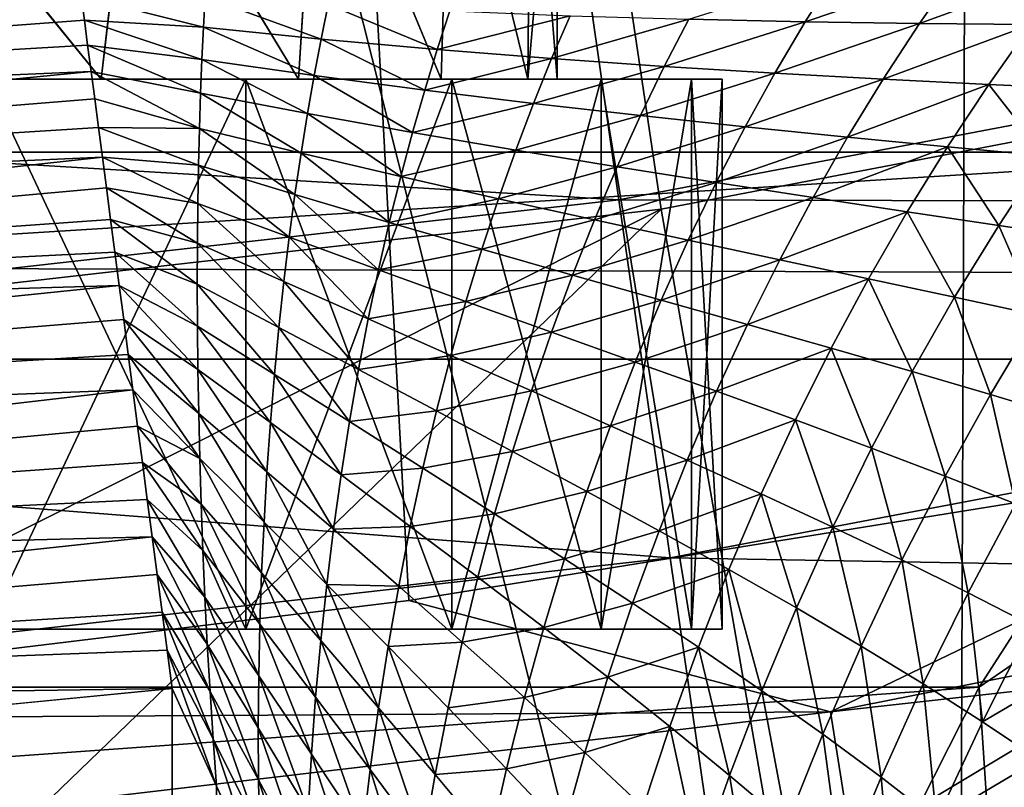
# Model space of a CAD drawing. Header units: metres. Extents: x -104 to 104, y -68 to 90.
# Tile 414 of 656: x 2.861 to 3.757, y 21.342 to 22.04. Entities that reach past the tile are written whole.
import ezdxf

# ---------------------------------------------------------------- set-up
doc = ezdxf.new("R2010")
doc.units = ezdxf.units.M
doc.layers.add('solid_FIT-BATH-153_SW0002', color=7, linetype='CONTINUOUS')

msp = doc.modelspace()

# ---------------------------------------------------------------- linework, layer by layer
at = {"layer": 'solid_FIT-BATH-153_SW0002'}
for points in [[(4.381778, 26.982061, 8.296501), (2.937748, 26.679373, 8.296501), (4.10775, 21.655659, 8.296501)], [(2.937748, 26.679373, 8.296501), (1.475558, 26.497023, 8.296501), (2.319106, 21.403017, 8.296501)], [(2.937748, 26.679373, 8.296501), (2.319106, 21.403017, 8.296501), (3.215153, 21.511688, 8.296501)], [(2.937748, 26.679373, 8.296501), (3.215153, 21.511688, 8.296501), (4.10775, 21.655659, 8.296501)], [(2.624451, 21.814255, -13.793118), (3.896466, 21.809881, -13.757387), (2.641972, 26.211977, -14.706618)], [(3.896466, 21.809881, -13.757387), (3.922343, 26.207184, -14.669024), (2.641972, 26.211977, -14.706618)], [(2.796097, 23.532537, -17.206053), (3.712, 19.90449, -16.449842), (2.785445, 19.906631, -16.474197)], [(2.796097, 23.532537, -17.206053), (3.726197, 23.530222, -17.18084), (3.712, 19.90449, -16.449842)], [(3.726197, 23.530222, -17.18084), (4.632617, 19.901163, -16.411495), (3.712, 19.90449, -16.449842)], [(3.726197, 23.530222, -17.18084), (4.650376, 23.526623, -17.141144), (4.632617, 19.901163, -16.411495)], [(17.348299, 21.731127, 1.296502), (-17.348299, 21.731127, 1.296502), (-18.94183, 23.051853, 1.296502)], [(17.348299, 21.731127, 1.296502), (-18.94183, 23.051853, 1.296502), (18.94183, 23.051853, 1.296502)], [(3.354837, 22.470352, 13.965743), (1.755866, 21.675268, 13.660119), (1.710011, 22.282709, 13.964228)], [(3.354837, 22.470352, 13.965743), (3.444474, 21.867687, 13.661698), (1.755866, 21.675268, 13.660119)], [(3.354837, 22.470352, 13.965743), (5.112421, 22.186945, 13.664476), (3.444474, 21.867687, 13.661698)], [(-4.409084, 22.370642, 72.796501), (-4.046856, 21.919493, 72.796501), (4.409082, 22.37064, 72.796501)], [(-4.046856, 21.919493, 72.796501), (4.046855, 21.919493, 72.796501), (4.409082, 22.37064, 72.796501)], [(3.32345, 21.985888, 53.375809), (3.326168, 22.285908, 53.3965), (3.35, 22.289524, 53.796501)], [(3.32345, 21.985888, 53.375809), (3.35, 22.289524, 53.796501), (3.35, 21.985888, 53.796501)], [(3.35, 21.985888, 53.796501), (3.35, 22.289524, 53.796501), (3.326137, 22.285904, 54.196663)], [(3.32345, 21.985888, 53.375809), (3.253156, 22.274994, 52.997528), (3.326168, 22.285908, 53.3965)], [(3.323449, 21.985888, 54.217205), (3.326137, 22.285904, 54.196663), (3.253177, 22.274996, 54.595394)], [(3.323449, 21.985888, 54.217205), (3.35, 21.985888, 53.796501), (3.326137, 22.285904, 54.196663)], [(3.24468, 21.985888, 52.963387), (3.131834, 22.257404, 52.607601), (3.253156, 22.274994, 52.997528)], [(3.244676, 21.985888, 54.629631), (3.253177, 22.274996, 54.595394), (3.132096, 22.257441, 54.984753)], [(3.323449, 21.985888, 54.217205), (3.253177, 22.274996, 54.595394), (3.244676, 21.985888, 54.629631)], [(3.24468, 21.985888, 52.963387), (3.253156, 22.274994, 52.997528), (3.32345, 21.985888, 53.375809)], [(3.11479, 21.985888, 52.563438), (2.964334, 22.23424, 52.235905), (3.131834, 22.257404, 52.607601)], [(3.114782, 21.985888, 55.029587), (3.132096, 22.257441, 54.984753), (2.965021, 22.234331, 55.355785)], [(3.244676, 21.985888, 54.629631), (3.132096, 22.257441, 54.984753), (3.114782, 21.985888, 55.029587)], [(3.11479, 21.985888, 52.563438), (3.131834, 22.257404, 52.607601), (3.24468, 21.985888, 52.963387)], [(2.935459, 21.985888, 52.182346), (2.755306, 22.207148, 51.890995), (2.964334, 22.23424, 52.235905)], [(2.935444, 21.985888, 55.410683), (2.965021, 22.234331, 55.355785), (2.756315, 22.207273, 55.700565)], [(3.114782, 21.985888, 55.029587), (2.965021, 22.234331, 55.355785), (2.935444, 21.985888, 55.410683)], [(2.935459, 21.985888, 52.182346), (2.964334, 22.23424, 52.235905), (3.11479, 21.985888, 52.563438)], [(1.694497, 21.978254, 17.573212), (3.36451, 22.166742, 17.574951), (1.676339, 22.233, 17.934647)], [(2.935444, 21.985888, 55.410683), (2.756315, 22.207273, 55.700565), (2.710018, 21.985888, 55.765728)], [(2.710041, 21.985888, 51.827305), (2.755306, 22.207148, 51.890995), (2.935459, 21.985888, 52.182346)], [(3.405996, 21.876099, 17.244682), (5.073275, 22.193012, 17.247559), (3.36451, 22.166742, 17.574951)], [(5.143921, 21.87174, 16.952353), (5.073275, 22.193012, 17.247559), (3.405996, 21.876099, 17.244682)], [(3.444474, 21.867687, 13.661698), (5.112421, 22.186945, 13.664476), (3.552675, 21.248615, 13.409826)], [(5.112421, 22.186945, 13.664476), (5.262476, 21.575739, 13.418687), (3.552675, 21.248615, 13.409826)], [(3.405996, 21.876099, 17.244682), (3.36451, 22.166742, 17.574951), (1.694497, 21.978254, 17.573212)], [(1.459624, 21.996433, 59.359695), (1.456485, 22.044371, 59.243713), (2.905633, 22.150833, 59.334587)], [(1.459624, 21.996433, 59.359695), (2.905633, 22.150833, 59.334587), (2.907642, 22.135527, 59.365891)], [(1.459624, 21.996433, 59.359695), (2.907642, 22.135527, 59.365891), (2.909827, 22.118881, 59.396492)], [(1.459624, 21.996433, 59.359695), (2.909827, 22.118881, 59.396492), (2.912184, 22.100929, 59.426334)], [(1.459624, 21.996433, 59.359695), (2.912184, 22.100929, 59.426334), (2.914708, 22.081701, 59.455357)], [(3.603575, 22.082441, 59.60041), (3.575545, 22.037878, 59.634228), (3.469627, 22.040241, 59.607689)], [(3.71297, 22.084623, 59.628002), (3.575545, 22.037878, 59.634228), (3.603575, 22.082441, 59.60041)], [(3.71297, 22.084623, 59.628002), (3.679354, 22.036308, 59.661758), (3.575545, 22.037878, 59.634228)], [(3.820079, 22.087523, 59.656769), (3.679354, 22.036308, 59.661758), (3.71297, 22.084623, 59.628002)], [(3.820079, 22.087523, 59.656769), (3.780818, 22.035433, 59.690426), (3.679354, 22.036308, 59.661758)], [(1.46391, 21.930983, 59.466728), (1.459624, 21.996433, 59.359695), (2.914708, 22.081701, 59.455357)], [(1.46391, 21.930983, 59.466728), (2.914708, 22.081701, 59.455357), (2.917394, 22.061239, 59.483505)], [(1.46391, 21.930983, 59.466728), (2.917394, 22.061239, 59.483505), (2.920238, 22.039577, 59.510727)], [(3.028448, 22.032969, 59.534245), (2.920238, 22.039577, 59.510727), (2.917394, 22.061239, 59.483505)], [(3.030031, 22.060633, 59.502705), (3.028448, 22.032969, 59.534245), (2.917394, 22.061239, 59.483505)], [(3.135497, 22.022205, 59.561913), (3.028448, 22.032969, 59.534245), (3.030031, 22.060633, 59.502705)], [(3.14202, 22.053612, 59.530079), (3.135497, 22.022205, 59.561913), (3.030031, 22.060633, 59.502705)], [(3.241009, 22.012789, 59.588093), (3.135497, 22.022205, 59.561913), (3.14202, 22.053612, 59.530079)], [(3.252634, 22.047966, 59.556168), (3.241009, 22.012789, 59.588093), (3.14202, 22.053612, 59.530079)], [(3.361894, 22.043547, 59.581833), (3.241009, 22.012789, 59.588093), (3.252634, 22.047966, 59.556168)], [(1.46391, 21.930983, 59.466728), (2.920238, 22.039577, 59.510727), (2.923233, 22.01676, 59.536968)], [(3.027034, 22.003769, 59.564373), (2.923233, 22.01676, 59.536968), (2.920238, 22.039577, 59.510727)], [(3.028448, 22.032969, 59.534245), (3.027034, 22.003769, 59.564373), (2.920238, 22.039577, 59.510727)], [(3.361894, 22.043547, 59.581833), (3.345043, 22.004566, 59.613708), (3.241009, 22.012789, 59.588093)], [(3.469627, 22.040241, 59.607689), (3.345043, 22.004566, 59.613708), (3.361894, 22.043547, 59.581833)], [(3.469627, 22.040241, 59.607689), (3.447456, 21.997431, 59.639427), (3.345043, 22.004566, 59.613708)], [(3.575545, 22.037878, 59.634228), (3.447456, 21.997431, 59.639427), (3.469627, 22.040241, 59.607689)], [(3.575545, 22.037878, 59.634228), (3.547987, 21.991209, 59.66576), (3.447456, 21.997431, 59.639427)], [(3.679354, 22.036308, 59.661758), (3.547987, 21.991209, 59.66576), (3.575545, 22.037878, 59.634228)], [(3.129162, 21.989191, 59.592163), (3.027034, 22.003769, 59.564373), (3.028448, 22.032969, 59.534245)], [(3.135497, 22.022205, 59.561913), (3.129162, 21.989191, 59.592163), (3.028448, 22.032969, 59.534245)], [(3.679354, 22.036308, 59.661758), (3.646359, 21.985754, 59.693047), (3.547987, 21.991209, 59.66576)], [(3.780818, 22.035433, 59.690426), (3.646359, 21.985754, 59.693047), (3.679354, 22.036308, 59.661758)], [(3.780818, 22.035433, 59.690426), (3.742351, 21.980968, 59.721439), (3.646359, 21.985754, 59.693047)], [(3.835817, 21.976809, 59.750954), (3.742351, 21.980968, 59.721439), (3.780818, 22.035433, 59.690426)], [(3.229625, 21.975918, 59.618267), (3.129162, 21.989191, 59.592163), (3.135497, 22.022205, 59.561913)], [(3.241009, 22.012789, 59.588093), (3.229625, 21.975918, 59.618267), (3.135497, 22.022205, 59.561913)], [(1.46391, 21.930983, 59.466728), (2.923233, 22.01676, 59.536968), (2.926374, 21.992828, 59.562183)], [(3.025802, 21.973091, 59.593025), (2.926374, 21.992828, 59.562183), (2.923233, 22.01676, 59.536968)], [(3.027034, 22.003769, 59.564373), (3.025802, 21.973091, 59.593025), (2.923233, 22.01676, 59.536968)], [(3.345043, 22.004566, 59.613708), (3.229625, 21.975918, 59.618267), (3.241009, 22.012789, 59.588093)], [(3.123049, 21.954624, 59.62077), (3.025802, 21.973091, 59.593025), (3.027034, 22.003769, 59.564373)], [(3.129162, 21.989191, 59.592163), (3.123049, 21.954624, 59.62077), (3.027034, 22.003769, 59.564373)], [(3.345043, 22.004566, 59.613708), (3.328518, 21.963797, 59.643669), (3.229625, 21.975918, 59.618267)], [(3.447456, 21.997431, 59.639427), (3.328518, 21.963797, 59.643669), (3.345043, 22.004566, 59.613708)], [(1.469237, 21.849628, 59.562187), (1.46391, 21.930983, 59.466728), (2.926374, 21.992828, 59.562183)], [(1.469237, 21.849628, 59.562187), (2.926374, 21.992828, 59.562183), (2.929656, 21.967829, 59.586319)], [(3.024769, 21.940987, 59.620125), (2.929656, 21.967829, 59.586319), (2.926374, 21.992828, 59.562183)], [(3.025802, 21.973091, 59.593025), (3.024769, 21.940987, 59.620125), (2.926374, 21.992828, 59.562183)], [(3.447456, 21.997431, 59.639427), (3.425725, 21.952721, 59.669083), (3.328518, 21.963797, 59.643669)], [(3.547987, 21.991209, 59.66576), (3.425725, 21.952721, 59.669083), (3.447456, 21.997431, 59.639427)], [(2.935444, 21.985888, 55.410683), (2.710018, 21.985888, 55.765728), (2.831387, 21.985888, 55.85387)], [(2.710041, 21.985888, 51.827305), (2.935459, 21.985888, 52.182346), (2.831362, 21.985888, 51.739101)], [(2.831387, 21.985888, 55.85387), (2.831362, 21.485888, 55.853905), (3.066882, 21.485888, 55.48296)], [(2.831362, 21.985888, 51.739101), (3.066882, 21.985888, 52.110043), (2.831387, 21.485888, 51.739132)], [(2.935459, 21.985888, 52.182346), (3.066882, 21.985888, 52.110043), (2.831362, 21.985888, 51.739101)], [(3.066898, 21.985888, 55.482929), (2.831387, 21.985888, 55.85387), (3.066882, 21.485888, 55.48296)], [(3.066882, 21.985888, 52.110043), (3.066898, 21.485888, 52.110073), (2.831387, 21.485888, 51.739132)], [(2.935444, 21.985888, 55.410683), (2.831387, 21.985888, 55.85387), (3.066898, 21.985888, 55.482929)], [(3.114782, 21.985888, 55.029587), (2.935444, 21.985888, 55.410683), (3.066898, 21.985888, 55.482929)], [(2.935459, 21.985888, 52.182346), (3.11479, 21.985888, 52.563438), (3.066882, 21.985888, 52.110043)], [(3.066898, 21.985888, 55.482929), (3.066882, 21.485888, 55.48296), (3.25425, 21.485888, 55.084801)], [(3.066882, 21.985888, 52.110043), (3.25425, 21.985888, 52.508205), (3.066898, 21.485888, 52.110073)], [(3.24468, 21.985888, 52.963387), (3.25425, 21.985888, 52.508205), (3.066882, 21.985888, 52.110043)], [(3.11479, 21.985888, 52.563438), (3.24468, 21.985888, 52.963387), (3.066882, 21.985888, 52.110043)], [(3.254258, 21.985888, 55.084778), (3.066898, 21.985888, 55.482929), (3.25425, 21.485888, 55.084801)], [(3.25425, 21.985888, 52.508205), (3.254258, 21.485888, 52.508224), (3.066898, 21.485888, 52.110073)], [(3.114782, 21.985888, 55.029587), (3.066898, 21.985888, 55.482929), (3.254258, 21.985888, 55.084778)], [(3.244676, 21.985888, 54.629631), (3.114782, 21.985888, 55.029587), (3.254258, 21.985888, 55.084778)], [(3.218539, 21.937407, 59.646641), (3.123049, 21.954624, 59.62077), (3.129162, 21.989191, 59.592163)], [(3.229625, 21.975918, 59.618267), (3.218539, 21.937407, 59.646641), (3.129162, 21.989191, 59.592163)], [(3.323449, 21.985888, 54.217205), (3.244676, 21.985888, 54.629631), (3.254258, 21.985888, 55.084778)], [(3.24468, 21.985888, 52.963387), (3.32345, 21.985888, 53.375809), (3.25425, 21.985888, 52.508205)], [(3.254258, 21.985888, 55.084778), (3.25425, 21.485888, 55.084801), (3.38996, 21.485888, 54.666935)], [(3.25425, 21.985888, 52.508205), (3.38996, 21.985888, 52.926067), (3.254258, 21.485888, 52.508224)], [(3.32345, 21.985888, 53.375809), (3.38996, 21.985888, 52.926067), (3.25425, 21.985888, 52.508205)], [(3.389964, 21.985888, 54.66692), (3.254258, 21.985888, 55.084778), (3.38996, 21.485888, 54.666935)], [(3.38996, 21.985888, 52.926067), (3.389964, 21.485888, 52.926083), (3.254258, 21.485888, 52.508224)], [(3.323449, 21.985888, 54.217205), (3.254258, 21.985888, 55.084778), (3.389964, 21.985888, 54.66692)], [(3.323449, 21.985888, 54.217205), (3.389964, 21.985888, 54.66692), (3.35, 21.985888, 53.796501)], [(3.32345, 21.985888, 53.375809), (3.35, 21.985888, 53.796501), (3.38996, 21.985888, 52.926067)], [(3.35, 21.985888, 53.796501), (3.389964, 21.985888, 54.66692), (3.38996, 21.985888, 52.926067)], [(3.389964, 21.985888, 54.66692), (3.38996, 21.485888, 54.666935), (3.47226, 21.485888, 54.236042)], [(3.38996, 21.985888, 52.926067), (3.47226, 21.985888, 53.35696), (3.389964, 21.485888, 52.926083)], [(3.38996, 21.985888, 52.926067), (3.389964, 21.985888, 54.66692), (3.472261, 21.985888, 54.236031)], [(3.38996, 21.985888, 52.926067), (3.472261, 21.985888, 54.236031), (3.47226, 21.985888, 53.35696)], [(3.472261, 21.985888, 54.236031), (3.389964, 21.985888, 54.66692), (3.47226, 21.485888, 54.236042)], [(3.47226, 21.985888, 53.35696), (3.472261, 21.485888, 53.356972), (3.389964, 21.485888, 52.926083)], [(3.547987, 21.991209, 59.66576), (3.521009, 21.942524, 59.695053), (3.425725, 21.952721, 59.669083)], [(3.472261, 21.985888, 54.236031), (3.47226, 21.485888, 54.236042), (3.5, 21.485888, 53.796501)], [(3.47226, 21.985888, 53.35696), (3.5, 21.985888, 53.796501), (3.472261, 21.485888, 53.356972)], [(3.47226, 21.985888, 53.35696), (3.472261, 21.985888, 54.236031), (3.5, 21.985888, 53.796501)], [(3.5, 21.985888, 53.796501), (3.5, 21.485888, 53.796501), (3.472261, 21.485888, 53.356972)], [(3.5, 21.985888, 53.796501), (3.472261, 21.985888, 54.236031), (3.5, 21.485888, 53.796501)], [(3.646359, 21.985754, 59.693047), (3.521009, 21.942524, 59.695053), (3.547987, 21.991209, 59.66576)], [(3.646359, 21.985754, 59.693047), (3.614111, 21.93306, 59.721931), (3.521009, 21.942524, 59.695053)], [(3.742351, 21.980968, 59.721439), (3.614111, 21.93306, 59.721931), (3.646359, 21.985754, 59.693047)], [(1.71551, 21.685511, 17.242956), (3.405996, 21.876099, 17.244682), (1.694497, 21.978254, 17.573212)], [(3.328518, 21.963797, 59.643669), (3.218539, 21.937407, 59.646641), (3.229625, 21.975918, 59.618267)], [(3.742351, 21.980968, 59.721439), (3.70482, 21.924238, 59.749889), (3.614111, 21.93306, 59.721931)], [(3.792996, 21.916012, 59.778946), (3.70482, 21.924238, 59.749889), (3.742351, 21.980968, 59.721439)], [(3.835817, 21.976809, 59.750954), (3.792996, 21.916012, 59.778946), (3.742351, 21.980968, 59.721439)], [(1.469237, 21.849628, 59.562187), (2.929656, 21.967829, 59.586319), (2.933071, 21.941811, 59.609333)], [(3.024769, 21.940987, 59.620125), (2.933071, 21.941811, 59.609333), (2.929656, 21.967829, 59.586319)], [(3.117196, 21.918549, 59.647663), (3.024769, 21.940987, 59.620125), (3.025802, 21.973091, 59.593025)], [(3.123049, 21.954624, 59.62077), (3.117196, 21.918549, 59.647663), (3.025802, 21.973091, 59.593025)], [(3.328518, 21.963797, 59.643669), (3.312394, 21.921289, 59.671688), (3.218539, 21.937407, 59.646641)], [(3.425725, 21.952721, 59.669083), (3.312394, 21.921289, 59.671688), (3.328518, 21.963797, 59.643669)], [(3.207806, 21.897295, 59.673164), (3.117196, 21.918549, 59.647663), (3.123049, 21.954624, 59.62077)], [(3.218539, 21.937407, 59.646641), (3.207806, 21.897295, 59.673164), (3.123049, 21.954624, 59.62077)], [(3.425725, 21.952721, 59.669083), (3.404528, 21.90617, 59.696655), (3.312394, 21.921289, 59.671688)], [(3.521009, 21.942524, 59.695053), (3.404528, 21.90617, 59.696655), (3.425725, 21.952721, 59.669083)], [(1.469237, 21.849628, 59.562187), (2.933071, 21.941811, 59.609333), (2.936614, 21.91482, 59.63118)], [(3.023948, 21.907513, 59.645603), (2.936614, 21.91482, 59.63118), (2.933071, 21.941811, 59.609333)], [(3.024769, 21.940987, 59.620125), (3.023948, 21.907513, 59.645603), (2.933071, 21.941811, 59.609333)], [(3.111638, 21.881008, 59.672771), (3.023948, 21.907513, 59.645603), (3.024769, 21.940987, 59.620125)], [(3.117196, 21.918549, 59.647663), (3.111638, 21.881008, 59.672771), (3.024769, 21.940987, 59.620125)], [(3.521009, 21.942524, 59.695053), (3.494722, 21.891886, 59.722122), (3.404528, 21.90617, 59.696655)], [(3.614111, 21.93306, 59.721931), (3.494722, 21.891886, 59.722122), (3.521009, 21.942524, 59.695053)], [(3.312394, 21.921289, 59.671688), (3.207806, 21.897295, 59.673164), (3.218539, 21.937407, 59.646641)], [(3.614111, 21.93306, 59.721931), (3.582733, 21.878298, 59.748455), (3.494722, 21.891886, 59.722122)], [(3.70482, 21.924238, 59.749889), (3.582733, 21.878298, 59.748455), (3.614111, 21.93306, 59.721931)], [(3.312394, 21.921289, 59.671688), (3.296747, 21.877085, 59.69772), (3.207806, 21.897295, 59.673164)], [(3.404528, 21.90617, 59.696655), (3.296747, 21.877085, 59.69772), (3.312394, 21.921289, 59.671688)], [(3.70482, 21.924238, 59.749889), (3.66836, 21.865316, 59.775841), (3.582733, 21.878298, 59.748455)], [(3.751467, 21.8529, 59.80431), (3.66836, 21.865316, 59.775841), (3.70482, 21.924238, 59.749889)], [(3.792996, 21.916012, 59.778946), (3.751467, 21.8529, 59.80431), (3.70482, 21.924238, 59.749889)], [(-4.046856, 21.919493, 72.796501), (-3.73363, 21.433043, 72.796501), (4.046855, 21.919493, 72.796501)], [(-3.73363, 21.433043, 72.796501), (3.733629, 21.433043, 72.796501), (4.046855, 21.919493, 72.796501)], [(1.475475, 21.754375, 59.643715), (1.469237, 21.849628, 59.562187), (2.936614, 21.91482, 59.63118)], [(1.475475, 21.754375, 59.643715), (2.936614, 21.91482, 59.63118), (2.940278, 21.886911, 59.651821)], [(3.023355, 21.872725, 59.669373), (2.940278, 21.886911, 59.651821), (2.936614, 21.91482, 59.63118)], [(3.023948, 21.907513, 59.645603), (3.023355, 21.872725, 59.669373), (2.936614, 21.91482, 59.63118)], [(3.197482, 21.855621, 59.697758), (3.111638, 21.881008, 59.672771), (3.117196, 21.918549, 59.647663)], [(3.207806, 21.897295, 59.673164), (3.197482, 21.855621, 59.697758), (3.117196, 21.918549, 59.647663)], [(4.046855, 21.919493, 72.796501), (3.733629, 21.433043, 72.796501), (4.012428, 21.624128, 72.784424)], [(3.83186, 21.840866, 59.833843), (3.751467, 21.8529, 59.80431), (3.792996, 21.916012, 59.778946)], [(3.10641, 21.842052, 59.695995), (3.023355, 21.872725, 59.669373), (3.023948, 21.907513, 59.645603)], [(3.111638, 21.881008, 59.672771), (3.10641, 21.842052, 59.695995), (3.023948, 21.907513, 59.645603)], [(3.404528, 21.90617, 59.696655), (3.383955, 21.857817, 59.722115), (3.296747, 21.877085, 59.69772)], [(3.494722, 21.891886, 59.722122), (3.383955, 21.857817, 59.722115), (3.404528, 21.90617, 59.696655)], [(3.296747, 21.877085, 59.69772), (3.197482, 21.855621, 59.697758), (3.207806, 21.897295, 59.673164)], [(1.475475, 21.754375, 59.643715), (2.940278, 21.886911, 59.651821), (2.944055, 21.858137, 59.671211)], [(3.023, 21.836689, 59.691349), (2.944055, 21.858137, 59.671211), (2.940278, 21.886911, 59.651821)], [(3.023355, 21.872725, 59.669373), (3.023, 21.836689, 59.691349), (2.940278, 21.886911, 59.651821)], [(3.494722, 21.891886, 59.722122), (3.46923, 21.839336, 59.746956), (3.383955, 21.857817, 59.722115)], [(3.582733, 21.878298, 59.748455), (3.46923, 21.839336, 59.746956), (3.494722, 21.891886, 59.722122)], [(3.187619, 21.812429, 59.720333), (3.10641, 21.842052, 59.695995), (3.111638, 21.881008, 59.672771)], [(3.197482, 21.855621, 59.697758), (3.187619, 21.812429, 59.720333), (3.111638, 21.881008, 59.672771)], [(3.296747, 21.877085, 59.69772), (3.281649, 21.831215, 59.721699), (3.197482, 21.855621, 59.697758)], [(3.383955, 21.857817, 59.722115), (3.281649, 21.831215, 59.721699), (3.296747, 21.877085, 59.69772)], [(3.582733, 21.878298, 59.748455), (3.552343, 21.821512, 59.772625), (3.46923, 21.839336, 59.746956)], [(3.66836, 21.865316, 59.775841), (3.552343, 21.821512, 59.772625), (3.582733, 21.878298, 59.748455)], [(3.452753, 21.550583, 16.94948), (3.405996, 21.876099, 17.244682), (1.71551, 21.685511, 17.242956)], [(3.444474, 21.867687, 13.661698), (1.803587, 21.04339, 13.416666), (1.755866, 21.675268, 13.660119)], [(3.444474, 21.867687, 13.661698), (2.682125, 21.132042, 13.40627), (1.803587, 21.04339, 13.416666)], [(3.444474, 21.867687, 13.661698), (3.552675, 21.248615, 13.409826), (2.682125, 21.132042, 13.40627)], [(3.101544, 21.801743, 59.717239), (3.023, 21.836689, 59.691349), (3.023355, 21.872725, 59.669373)], [(3.10641, 21.842052, 59.695995), (3.101544, 21.801743, 59.717239), (3.023355, 21.872725, 59.669373)], [(3.452753, 21.550583, 16.94948), (5.143921, 21.87174, 16.952353), (3.405996, 21.876099, 17.244682)], [(5.221579, 21.519869, 16.695087), (5.143921, 21.87174, 16.952353), (3.452753, 21.550583, 16.94948)], [(3.66836, 21.865316, 59.775841), (3.633101, 21.80426, 59.799324), (3.552343, 21.821512, 59.772625)], [(3.711367, 21.787539, 59.827091), (3.633101, 21.80426, 59.799324), (3.66836, 21.865316, 59.775841)], [(3.751467, 21.8529, 59.80431), (3.711367, 21.787539, 59.827091), (3.66836, 21.865316, 59.775841)], [(1.475475, 21.754375, 59.643715), (2.944055, 21.858137, 59.671211), (2.947939, 21.82855, 59.68932)], [(3.022895, 21.799482, 59.711449), (2.947939, 21.82855, 59.68932), (2.944055, 21.858137, 59.671211)], [(3.023, 21.836689, 59.691349), (3.022895, 21.799482, 59.711449), (2.944055, 21.858137, 59.671211)], [(3.281649, 21.831215, 59.721699), (3.187619, 21.812429, 59.720333), (3.197482, 21.855621, 59.697758)], [(3.383955, 21.857817, 59.722115), (3.364093, 21.807695, 59.745411), (3.281649, 21.831215, 59.721699)], [(3.46923, 21.839336, 59.746956), (3.364093, 21.807695, 59.745411), (3.383955, 21.857817, 59.722115)], [(3.786959, 21.771175, 59.855911), (3.711367, 21.787539, 59.827091), (3.751467, 21.8529, 59.80431)], [(3.83186, 21.840866, 59.833843), (3.786959, 21.771175, 59.855911), (3.751467, 21.8529, 59.80431)], [(3.178266, 21.767778, 59.740772), (3.101544, 21.801743, 59.717239), (3.10641, 21.842052, 59.695995)], [(3.187619, 21.812429, 59.720333), (3.178266, 21.767778, 59.740772), (3.10641, 21.842052, 59.695995)], [(3.097069, 21.760155, 59.736393), (3.022895, 21.799482, 59.711449), (3.023, 21.836689, 59.691349)], [(3.101544, 21.801743, 59.717239), (3.097069, 21.760155, 59.736393), (3.023, 21.836689, 59.691349)], [(3.46923, 21.839336, 59.746956), (3.444632, 21.784916, 59.76952), (3.364093, 21.807695, 59.745411)], [(3.552343, 21.821512, 59.772625), (3.444632, 21.784916, 59.76952), (3.46923, 21.839336, 59.746956)], [(1.475475, 21.754375, 59.643715), (2.947939, 21.82855, 59.68932), (2.951922, 21.79821, 59.706108)], [(3.02305, 21.76119, 59.729584), (2.951922, 21.79821, 59.706108), (2.947939, 21.82855, 59.68932)], [(3.022895, 21.799482, 59.711449), (3.02305, 21.76119, 59.729584), (2.947939, 21.82855, 59.68932)], [(3.281649, 21.831215, 59.721699), (3.267166, 21.783726, 59.743534), (3.187619, 21.812429, 59.720333)], [(3.364093, 21.807695, 59.745411), (3.267166, 21.783726, 59.743534), (3.281649, 21.831215, 59.721699)], [(2.596811, 17.309343, -12.922832), (3.85624, 17.305605, -12.889149), (2.624451, 21.814255, -13.793118)], [(3.85624, 17.305605, -12.889149), (3.896466, 21.809881, -13.757387), (2.624451, 21.814255, -13.793118)], [(3.552343, 21.821512, 59.772625), (3.52305, 21.762751, 59.794426), (3.444632, 21.784916, 59.76952)], [(3.633101, 21.80426, 59.799324), (3.52305, 21.762751, 59.794426), (3.552343, 21.821512, 59.772625)], [(3.267166, 21.783726, 59.743534), (3.178266, 21.767778, 59.740772), (3.187619, 21.812429, 59.720333)], [(3.364093, 21.807695, 59.745411), (3.345021, 21.755852, 59.76646), (3.267166, 21.783726, 59.743534)], [(3.444632, 21.784916, 59.76952), (3.345021, 21.755852, 59.76646), (3.364093, 21.807695, 59.745411)], [(1.482469, 21.647568, 59.709309), (1.475475, 21.754375, 59.643715), (2.951922, 21.79821, 59.706108)], [(1.482469, 21.647568, 59.709309), (2.951922, 21.79821, 59.706108), (2.955996, 21.767172, 59.721546)], [(3.023473, 21.721914, 59.74567), (2.955996, 21.767172, 59.721546), (2.951922, 21.79821, 59.706108)], [(3.02305, 21.76119, 59.729584), (3.023473, 21.721914, 59.74567), (2.951922, 21.79821, 59.706108)], [(3.093012, 21.717384, 59.753345), (3.02305, 21.76119, 59.729584), (3.022895, 21.799482, 59.711449)], [(3.097069, 21.760155, 59.736393), (3.093012, 21.717384, 59.753345), (3.022895, 21.799482, 59.711449)], [(3.169467, 21.721748, 59.758961), (3.097069, 21.760155, 59.736393), (3.101544, 21.801743, 59.717239)], [(3.178266, 21.767778, 59.740772), (3.169467, 21.721748, 59.758961), (3.101544, 21.801743, 59.717239)], [(3.633101, 21.80426, 59.799324), (3.599157, 21.741121, 59.820343), (3.52305, 21.762751, 59.794426)], [(3.672819, 21.71999, 59.847317), (3.599157, 21.741121, 59.820343), (3.633101, 21.80426, 59.799324)], [(3.711367, 21.787539, 59.827091), (3.672819, 21.71999, 59.847317), (3.633101, 21.80426, 59.799324)], [(3.743861, 21.69919, 59.875332), (3.672819, 21.71999, 59.847317), (3.711367, 21.787539, 59.827091)], [(3.786959, 21.771175, 59.855911), (3.743861, 21.69919, 59.875332), (3.711367, 21.787539, 59.827091)], [(3.267166, 21.783726, 59.743534), (3.253361, 21.734674, 59.763119), (3.178266, 21.767778, 59.740772)], [(3.345021, 21.755852, 59.76646), (3.253361, 21.734674, 59.763119), (3.267166, 21.783726, 59.743534)], [(3.444632, 21.784916, 59.76952), (3.421017, 21.728672, 59.789745), (3.345021, 21.755852, 59.76646)], [(3.52305, 21.762751, 59.794426), (3.421017, 21.728672, 59.789745), (3.444632, 21.784916, 59.76952)], [(3.812139, 21.678585, 59.904266), (3.743861, 21.69919, 59.875332), (3.786959, 21.771175, 59.855911)], [(1.482469, 21.647568, 59.709309), (2.955996, 21.767172, 59.721546), (2.960154, 21.735495, 59.735603)], [(3.02417, 21.681759, 59.759644), (2.960154, 21.735495, 59.735603), (2.955996, 21.767172, 59.721546)], [(3.023473, 21.721914, 59.74567), (3.02417, 21.681759, 59.759644), (2.955996, 21.767172, 59.721546)], [(3.089396, 21.673548, 59.767998), (3.023473, 21.721914, 59.74567), (3.02305, 21.76119, 59.729584)], [(3.093012, 21.717384, 59.753345), (3.089396, 21.673548, 59.767998), (3.02305, 21.76119, 59.729584)], [(3.161263, 21.674442, 59.774773), (3.093012, 21.717384, 59.753345), (3.097069, 21.760155, 59.736393)], [(3.169467, 21.721748, 59.758961), (3.161263, 21.674442, 59.774773), (3.097069, 21.760155, 59.736393)], [(3.253361, 21.734674, 59.763119), (3.169467, 21.721748, 59.758961), (3.178266, 21.767778, 59.740772)], [(3.52305, 21.762751, 59.794426), (3.49495, 21.702066, 59.813805), (3.421017, 21.728672, 59.789745)], [(3.599157, 21.741121, 59.820343), (3.49495, 21.702066, 59.813805), (3.52305, 21.762751, 59.794426)], [(3.598681, 21.4107, 8.308815), (5.371008, 21.760859, 8.308816), (4.10775, 21.655659, 8.296501)], [(5.406576, 21.612318, 8.345497), (5.371008, 21.760859, 8.308816), (3.598681, 21.4107, 8.308815)], [(3.345021, 21.755852, 59.76646), (3.326812, 21.702349, 59.78516), (3.253361, 21.734674, 59.763119)], [(3.421017, 21.728672, 59.789745), (3.326812, 21.702349, 59.78516), (3.345021, 21.755852, 59.76646)], [(1.482469, 21.647568, 59.709309), (2.960154, 21.735495, 59.735603), (2.964388, 21.703239, 59.748257)], [(3.025149, 21.640844, 59.771454), (2.964388, 21.703239, 59.748257), (2.960154, 21.735495, 59.735603)], [(3.02417, 21.681759, 59.759644), (3.025149, 21.640844, 59.771454), (2.960154, 21.735495, 59.735603)], [(3.253361, 21.734674, 59.763119), (3.240291, 21.684147, 59.780331), (3.169467, 21.721748, 59.758961)], [(3.326812, 21.702349, 59.78516), (3.240291, 21.684147, 59.780331), (3.253361, 21.734674, 59.763119)], [(3.599157, 21.741121, 59.820343), (3.566634, 21.675961, 59.838856), (3.49495, 21.702066, 59.813805)], [(3.635933, 21.650324, 59.864964), (3.566634, 21.675961, 59.838856), (3.599157, 21.741121, 59.820343)], [(3.672819, 21.71999, 59.847317), (3.635933, 21.650324, 59.864964), (3.599157, 21.741121, 59.820343)], [(15.662336, 20.529631, 1.296502), (-15.662336, 20.529631, 1.296502), (-17.348299, 21.731127, 1.296502)], [(15.662336, 20.529631, 1.296502), (-17.348299, 21.731127, 1.296502), (17.348299, 21.731127, 1.296502)], [(3.421017, 21.728672, 59.789745), (3.398467, 21.67067, 59.807533), (3.326812, 21.702349, 59.78516)], [(3.49495, 21.702066, 59.813805), (3.398467, 21.67067, 59.807533), (3.421017, 21.728672, 59.789745)], [(3.086243, 21.628771, 59.780262), (3.02417, 21.681759, 59.759644), (3.023473, 21.721914, 59.74567)], [(3.089396, 21.673548, 59.767998), (3.086243, 21.628771, 59.780262), (3.023473, 21.721914, 59.74567)], [(3.153689, 21.62599, 59.788094), (3.089396, 21.673548, 59.767998), (3.093012, 21.717384, 59.753345)], [(3.161263, 21.674442, 59.774773), (3.153689, 21.62599, 59.788094), (3.093012, 21.717384, 59.753345)], [(3.240291, 21.684147, 59.780331), (3.161263, 21.674442, 59.774773), (3.169467, 21.721748, 59.758961)], [(3.702679, 21.624996, 59.892113), (3.635933, 21.650324, 59.864964), (3.672819, 21.71999, 59.847317)], [(3.743861, 21.69919, 59.875332), (3.702679, 21.624996, 59.892113), (3.672819, 21.71999, 59.847317)], [(1.490048, 21.531837, 59.757347), (1.482469, 21.647568, 59.709309), (2.964388, 21.703239, 59.748257)], [(1.490048, 21.531837, 59.757347), (2.964388, 21.703239, 59.748257), (2.96869, 21.670469, 59.759476)], [(3.025149, 21.640844, 59.771454), (2.96869, 21.670469, 59.759476), (2.964388, 21.703239, 59.748257)], [(3.326812, 21.702349, 59.78516), (3.309532, 21.647274, 59.801384), (3.240291, 21.684147, 59.780331)], [(3.398467, 21.67067, 59.807533), (3.309532, 21.647274, 59.801384), (3.326812, 21.702349, 59.78516)], [(3.49495, 21.702066, 59.813805), (3.468131, 21.639532, 59.830669), (3.398467, 21.67067, 59.807533)], [(3.566634, 21.675961, 59.838856), (3.468131, 21.639532, 59.830669), (3.49495, 21.702066, 59.813805)], [(3.766734, 21.599848, 59.920177), (3.702679, 21.624996, 59.892113), (3.743861, 21.69919, 59.875332)], [(3.812139, 21.678585, 59.904266), (3.766734, 21.599848, 59.920177), (3.743861, 21.69919, 59.875332)], [(1.739177, 21.357603, 16.94776), (3.452753, 21.550583, 16.94948), (1.71551, 21.685511, 17.242956)], [(3.083577, 21.583202, 59.790089), (3.025149, 21.640844, 59.771454), (3.02417, 21.681759, 59.759644)], [(3.086243, 21.628771, 59.780262), (3.083577, 21.583202, 59.790089), (3.02417, 21.681759, 59.759644)], [(3.240291, 21.684147, 59.780331), (3.228005, 21.632254, 59.795029), (3.161263, 21.674442, 59.774773)], [(3.309532, 21.647274, 59.801384), (3.228005, 21.632254, 59.795029), (3.240291, 21.684147, 59.780331)], [(1.490048, 21.531837, 59.757347), (2.96869, 21.670469, 59.759476), (2.973051, 21.637245, 59.769241)], [(3.026413, 21.599289, 59.781075), (2.973051, 21.637245, 59.769241), (2.96869, 21.670469, 59.759476)], [(3.025149, 21.640844, 59.771454), (3.026413, 21.599289, 59.781075), (2.96869, 21.670469, 59.759476)], [(3.146783, 21.57654, 59.798832), (3.086243, 21.628771, 59.780262), (3.089396, 21.673548, 59.767998)], [(3.153689, 21.62599, 59.788094), (3.146783, 21.57654, 59.798832), (3.089396, 21.673548, 59.767998)], [(3.228005, 21.632254, 59.795029), (3.153689, 21.62599, 59.788094), (3.161263, 21.674442, 59.774773)], [(3.398467, 21.67067, 59.807533), (3.377054, 21.61101, 59.822769), (3.309532, 21.647274, 59.801384)], [(3.468131, 21.639532, 59.830669), (3.377054, 21.61101, 59.822769), (3.398467, 21.67067, 59.807533)], [(3.566634, 21.675961, 59.838856), (3.535621, 21.608864, 59.854794), (3.468131, 21.639532, 59.830669)], [(3.600801, 21.578634, 59.879982), (3.535621, 21.608864, 59.854794), (3.566634, 21.675961, 59.838856)], [(3.635933, 21.650324, 59.864964), (3.600801, 21.578634, 59.879982), (3.566634, 21.675961, 59.838856)], [(3.598681, 21.4107, 8.308815), (4.10775, 21.655659, 8.296501), (3.215153, 21.511688, 8.296501)], [(3.309532, 21.647274, 59.801384), (3.293241, 21.590752, 59.814999), (3.228005, 21.632254, 59.795029)], [(3.377054, 21.61101, 59.822769), (3.293241, 21.590752, 59.814999), (3.309532, 21.647274, 59.801384)], [(3.663505, 21.548697, 59.906216), (3.600801, 21.578634, 59.879982), (3.635933, 21.650324, 59.864964)], [(3.702679, 21.624996, 59.892113), (3.663505, 21.548697, 59.906216), (3.635933, 21.650324, 59.864964)], [(1.490048, 21.531837, 59.757347), (2.973051, 21.637245, 59.769241), (2.977464, 21.603628, 59.777538)], [(3.027971, 21.557222, 59.788525), (2.977464, 21.603628, 59.777538), (2.973051, 21.637245, 59.769241)], [(3.026413, 21.599289, 59.781075), (3.027971, 21.557222, 59.788525), (2.973051, 21.637245, 59.769241)], [(3.081418, 21.536993, 59.797466), (3.026413, 21.599289, 59.781075), (3.025149, 21.640844, 59.771454)], [(3.083577, 21.583202, 59.790089), (3.081418, 21.536993, 59.797466), (3.025149, 21.640844, 59.771454)], [(3.468131, 21.639532, 59.830669), (3.442668, 21.575254, 59.844921), (3.377054, 21.61101, 59.822769)], [(3.535621, 21.608864, 59.854794), (3.442668, 21.575254, 59.844921), (3.468131, 21.639532, 59.830669)], [(3.14058, 21.52626, 59.806938), (3.083577, 21.583202, 59.790089), (3.086243, 21.628771, 59.780262)], [(3.146783, 21.57654, 59.798832), (3.14058, 21.52626, 59.806938), (3.086243, 21.628771, 59.780262)], [(3.216553, 21.57914, 59.807102), (3.146783, 21.57654, 59.798832), (3.153689, 21.62599, 59.788094)], [(3.228005, 21.632254, 59.795029), (3.216553, 21.57914, 59.807102), (3.153689, 21.62599, 59.788094)], [(3.293241, 21.590752, 59.814999), (3.216553, 21.57914, 59.807102), (3.228005, 21.632254, 59.795029)], [(3.723603, 21.518927, 59.933376), (3.663505, 21.548697, 59.906216), (3.702679, 21.624996, 59.892113)], [(3.766734, 21.599848, 59.920177), (3.723603, 21.518927, 59.933376), (3.702679, 21.624996, 59.892113)], [(3.733629, 21.433043, 72.796501), (3.75063, 21.175364, 72.784416), (4.012428, 21.624128, 72.784424)], [(4.125499, 21.55065, 72.74836), (4.012428, 21.624128, 72.784424), (3.75063, 21.175364, 72.784416)], [(3.377054, 21.61101, 59.822769), (3.356842, 21.549822, 59.835327), (3.293241, 21.590752, 59.814999)], [(3.442668, 21.575254, 59.844921), (3.356842, 21.549822, 59.835327), (3.377054, 21.61101, 59.822769)], [(3.535621, 21.608864, 59.854794), (3.506197, 21.539942, 59.868069), (3.442668, 21.575254, 59.844921)], [(3.5675, 21.505045, 59.892296), (3.506197, 21.539942, 59.868069), (3.535621, 21.608864, 59.854794)], [(3.600801, 21.578634, 59.879982), (3.5675, 21.505045, 59.892296), (3.535621, 21.608864, 59.854794)], [(3.622512, 21.259832, 8.345496), (5.406576, 21.612318, 8.345497), (3.598681, 21.4107, 8.308815)], [(5.440292, 21.471178, 8.405643), (5.406576, 21.612318, 8.345497), (3.622512, 21.259832, 8.345496)], [(1.490048, 21.531837, 59.757347), (2.977464, 21.603628, 59.777538), (2.98192, 21.569687, 59.784348)], [(3.029829, 21.514765, 59.793854), (2.98192, 21.569687, 59.784348), (2.977464, 21.603628, 59.777538)], [(3.027971, 21.557222, 59.788525), (3.029829, 21.514765, 59.793854), (2.977464, 21.603628, 59.777538)], [(3.079792, 21.490301, 59.802452), (3.027971, 21.557222, 59.788525), (3.026413, 21.599289, 59.781075)], [(3.081418, 21.536993, 59.797466), (3.079792, 21.490301, 59.802452), (3.026413, 21.599289, 59.781075)], [(3.781022, 21.489264, 59.961281), (3.723603, 21.518927, 59.933376), (3.766734, 21.599848, 59.920177)], [(3.293241, 21.590752, 59.814999), (3.277993, 21.532932, 59.825893), (3.216553, 21.57914, 59.807102)], [(3.356842, 21.549822, 59.835327), (3.277993, 21.532932, 59.825893), (3.293241, 21.590752, 59.814999)], [(3.135117, 21.475334, 59.812424), (3.081418, 21.536993, 59.797466), (3.083577, 21.583202, 59.790089)], [(3.14058, 21.52626, 59.806938), (3.135117, 21.475334, 59.812424), (3.083577, 21.583202, 59.790089)], [(3.20598, 21.524969, 59.81646), (3.14058, 21.52626, 59.806938), (3.146783, 21.57654, 59.798832)], [(3.216553, 21.57914, 59.807102), (3.20598, 21.524969, 59.81646), (3.146783, 21.57654, 59.798832)], [(3.277993, 21.532932, 59.825893), (3.20598, 21.524969, 59.81646), (3.216553, 21.57914, 59.807102)], [(3.442668, 21.575254, 59.844921), (3.41863, 21.509373, 59.856438), (3.356842, 21.549822, 59.835327)], [(3.506197, 21.539942, 59.868069), (3.41863, 21.509373, 59.856438), (3.442668, 21.575254, 59.844921)], [(3.552675, 21.248615, 13.409826), (5.262476, 21.575739, 13.418687), (3.596302, 21.114904, 13.352827)], [(3.626416, 21.470425, 59.917587), (3.5675, 21.505045, 59.892296), (3.600801, 21.578634, 59.879982)], [(5.262476, 21.575739, 13.418687), (5.311324, 21.444906, 13.361462), (3.596302, 21.114904, 13.352827)], [(3.663505, 21.548697, 59.906216), (3.626416, 21.470425, 59.917587), (3.600801, 21.578634, 59.879982)], [(1.498024, 21.410032, 59.786652), (1.490048, 21.531837, 59.757347), (2.98192, 21.569687, 59.784348)], [(1.498024, 21.410032, 59.786652), (2.98192, 21.569687, 59.784348), (2.986409, 21.535482, 59.789658)], [(3.031997, 21.472031, 59.797188), (2.986409, 21.535482, 59.789658), (2.98192, 21.569687, 59.784348)], [(3.029829, 21.514765, 59.793854), (3.031997, 21.472031, 59.797188), (2.98192, 21.569687, 59.784348)], [(3.078728, 21.443275, 59.805187), (3.029829, 21.514765, 59.793854), (3.027971, 21.557222, 59.788525)], [(3.079792, 21.490301, 59.802452), (3.078728, 21.443275, 59.805187), (3.027971, 21.557222, 59.788525)], [(3.504228, 21.194033, 16.692202), (3.452753, 21.550583, 16.94948), (1.739177, 21.357603, 16.94776)], [(3.356842, 21.549822, 59.835327), (3.337891, 21.487268, 59.845093), (3.277993, 21.532932, 59.825893)], [(3.41863, 21.509373, 59.856438), (3.337891, 21.487268, 59.845093), (3.356842, 21.549822, 59.835327)], [(3.504228, 21.194033, 16.692202), (5.221579, 21.519869, 16.695087), (3.452753, 21.550583, 16.94948)], [(3.682821, 21.435965, 59.943829), (3.626416, 21.470425, 59.917587), (3.663505, 21.548697, 59.906216)], [(3.723603, 21.518927, 59.933376), (3.682821, 21.435965, 59.943829), (3.663505, 21.548697, 59.906216)], [(3.870224, 21.113068, 72.748337), (4.125499, 21.55065, 72.74836), (3.75063, 21.175364, 72.784416)], [(3.130439, 21.423944, 59.815392), (3.079792, 21.490301, 59.802452), (3.081418, 21.536993, 59.797466)], [(3.135117, 21.475334, 59.812424), (3.130439, 21.423944, 59.815392), (3.081418, 21.536993, 59.797466)], [(3.506197, 21.539942, 59.868069), (3.47843, 21.469345, 59.878571), (3.41863, 21.509373, 59.856438)], [(3.536099, 21.429714, 59.901814), (3.47843, 21.469345, 59.878571), (3.506197, 21.539942, 59.868069)], [(3.5675, 21.505045, 59.892296), (3.536099, 21.429714, 59.901814), (3.506197, 21.539942, 59.868069)], [(1.498024, 21.410032, 59.786652), (2.986409, 21.535482, 59.789658), (2.990925, 21.501081, 59.793457)], [(3.034488, 21.429117, 59.79871), (2.990925, 21.501081, 59.793457), (2.986409, 21.535482, 59.789658)], [(3.031997, 21.472031, 59.797188), (3.034488, 21.429117, 59.79871), (2.986409, 21.535482, 59.789658)], [(3.277993, 21.532932, 59.825893), (3.263843, 21.474003, 59.833977), (3.20598, 21.524969, 59.81646)], [(3.337891, 21.487268, 59.845093), (3.263843, 21.474003, 59.833977), (3.277993, 21.532932, 59.825893)], [(3.187668, 21.414238, 59.82692), (3.135117, 21.475334, 59.812424), (3.14058, 21.52626, 59.806938)], [(3.196334, 21.469934, 59.823051), (3.187668, 21.414238, 59.82692), (3.14058, 21.52626, 59.806938)], [(3.20598, 21.524969, 59.81646), (3.196334, 21.469934, 59.823051), (3.14058, 21.52626, 59.806938)], [(3.263843, 21.474003, 59.833977), (3.196334, 21.469934, 59.823051), (3.20598, 21.524969, 59.81646)], [(5.305362, 21.141424, 16.478369), (5.221579, 21.519869, 16.695087), (3.504228, 21.194033, 16.692202)], [(3.736646, 21.401609, 59.970844), (3.682821, 21.435965, 59.943829), (3.723603, 21.518927, 59.933376)], [(3.781022, 21.489264, 59.961281), (3.736646, 21.401609, 59.970844), (3.723603, 21.518927, 59.933376)], [(3.598681, 21.4107, 8.308815), (3.215153, 21.511688, 8.296501), (2.319106, 21.403017, 8.296501)], [(3.078263, 21.396051, 59.805916), (3.031997, 21.472031, 59.797188), (3.029829, 21.514765, 59.793854)], [(3.078728, 21.443275, 59.805187), (3.078263, 21.396051, 59.805916), (3.029829, 21.514765, 59.793854)], [(3.41863, 21.509373, 59.856438), (3.396079, 21.44206, 59.865124), (3.337891, 21.487268, 59.845093)], [(3.47843, 21.469345, 59.878571), (3.396079, 21.44206, 59.865124), (3.41863, 21.509373, 59.856438)], [(1.498024, 21.410032, 59.786652), (2.990925, 21.501081, 59.793457), (2.995458, 21.466549, 59.795742)], [(3.037321, 21.386105, 59.798698), (2.995458, 21.466549, 59.795742), (2.990925, 21.501081, 59.793457)], [(3.034488, 21.429117, 59.79871), (3.037321, 21.386105, 59.798698), (2.990925, 21.501081, 59.793457)], [(3.59148, 21.390347, 59.926151), (3.536099, 21.429714, 59.901814), (3.5675, 21.505045, 59.892296)], [(3.626416, 21.470425, 59.917587), (3.59148, 21.390347, 59.926151), (3.5675, 21.505045, 59.892296)], [(2.831387, 21.485888, 51.739132), (3.066882, 21.485888, 55.48296), (2.831362, 21.485888, 55.853905)], [(2.831387, 21.485888, 51.739132), (3.066898, 21.485888, 52.110073), (3.066882, 21.485888, 55.48296)], [(3.066898, 21.485888, 52.110073), (3.25425, 21.485888, 55.084801), (3.066882, 21.485888, 55.48296)], [(3.066898, 21.485888, 52.110073), (3.254258, 21.485888, 52.508224), (3.25425, 21.485888, 55.084801)], [(3.126598, 21.372265, 59.816055), (3.078728, 21.443275, 59.805187), (3.079792, 21.490301, 59.802452)], [(3.130439, 21.423944, 59.815392), (3.126598, 21.372265, 59.816055), (3.079792, 21.490301, 59.802452)], [(3.389964, 21.485888, 52.926083), (3.38996, 21.485888, 54.666935), (3.25425, 21.485888, 55.084801)], [(3.254258, 21.485888, 52.508224), (3.389964, 21.485888, 52.926083), (3.25425, 21.485888, 55.084801)], [(3.337891, 21.487268, 59.845093), (3.320263, 21.42355, 59.85199), (3.263843, 21.474003, 59.833977)], [(3.396079, 21.44206, 59.865124), (3.320263, 21.42355, 59.85199), (3.337891, 21.487268, 59.845093)], [(3.472261, 21.485888, 53.356972), (3.47226, 21.485888, 54.236042), (3.38996, 21.485888, 54.666935)], [(3.389964, 21.485888, 52.926083), (3.472261, 21.485888, 53.356972), (3.38996, 21.485888, 54.666935)], [(3.472261, 21.485888, 53.356972), (3.5, 21.485888, 53.796501), (3.47226, 21.485888, 54.236042)], [(3.83568, 21.459583, 59.989712), (3.736646, 21.401609, 59.970844), (3.781022, 21.489264, 59.961281)], [(3.180044, 21.358088, 59.828201), (3.130439, 21.423944, 59.815392), (3.135117, 21.475334, 59.812424)], [(3.187668, 21.414238, 59.82692), (3.180044, 21.358088, 59.828201), (3.135117, 21.475334, 59.812424)], [(3.263843, 21.474003, 59.833977), (3.250849, 21.414169, 59.839218), (3.196334, 21.469934, 59.823051)], [(3.320263, 21.42355, 59.85199), (3.250849, 21.414169, 59.839218), (3.263843, 21.474003, 59.833977)], [(1.498024, 21.410032, 59.786652), (2.995458, 21.466549, 59.795742), (3, 21.43195, 59.796501)], [(3.040517, 21.343046, 59.797527), (3, 21.43195, 59.796501), (2.995458, 21.466549, 59.795742)], [(3.037321, 21.386105, 59.798698), (3.040517, 21.343046, 59.797527), (2.995458, 21.466549, 59.795742)], [(3.07844, 21.348736, 59.805012), (3.034488, 21.429117, 59.79871), (3.031997, 21.472031, 59.797188)], [(3.078263, 21.396051, 59.805916), (3.07844, 21.348736, 59.805012), (3.031997, 21.472031, 59.797188)], [(3.239077, 21.353657, 59.841675), (3.187668, 21.414238, 59.82692), (3.196334, 21.469934, 59.823051)], [(3.250849, 21.414169, 59.839218), (3.239077, 21.353657, 59.841675), (3.196334, 21.469934, 59.823051)], [(3.47843, 21.469345, 59.878571), (3.452383, 21.397257, 59.886215), (3.396079, 21.44206, 59.865124)], [(3.506661, 21.352831, 59.908466), (3.452383, 21.397257, 59.886215), (3.47843, 21.469345, 59.878571)], [(3.536099, 21.429714, 59.901814), (3.506661, 21.352831, 59.908466), (3.47843, 21.469345, 59.878571)], [(3.644453, 21.351135, 59.951481), (3.59148, 21.390347, 59.926151), (3.626416, 21.470425, 59.917587)], [(3.645102, 21.116489, 8.405643), (5.440292, 21.471178, 8.405643), (3.622512, 21.259832, 8.345496)], [(3.682821, 21.435965, 59.943829), (3.644453, 21.351135, 59.951481), (3.626416, 21.470425, 59.917587)], [(5.471343, 21.340927, 8.48777), (5.440292, 21.471178, 8.405643), (3.645102, 21.116489, 8.405643)], [(3.83568, 21.459583, 59.989712), (3.78782, 21.367241, 59.998428), (3.736646, 21.401609, 59.970844)], [(3.123661, 21.32045, 59.81477), (3.078263, 21.396051, 59.805916), (3.078728, 21.443275, 59.805187)], [(3.126598, 21.372265, 59.816055), (3.123661, 21.32045, 59.81477), (3.078728, 21.443275, 59.805187)], [(3.396079, 21.44206, 59.865124), (3.375079, 21.373529, 59.870907), (3.320263, 21.42355, 59.85199)], [(3.452383, 21.397257, 59.886215), (3.375079, 21.373529, 59.870907), (3.396079, 21.44206, 59.865124)], [(3.617364, 20.983046, 13.272359), (3.596302, 21.114904, 13.352827), (5.311324, 21.444906, 13.361462)], [(5.341947, 21.315392, 13.280879), (3.617364, 20.983046, 13.272359), (5.311324, 21.444906, 13.361462)], [(-3.73363, 21.433043, 72.796501), (-3.472834, 20.916769, 72.796501), (3.733629, 21.433043, 72.796501)], [(-3.472834, 20.916769, 72.796501), (3.472833, 20.916769, 72.796501), (3.733629, 21.433043, 72.796501)], [(3, -33.664112, 59.796501), (-3, 21.43195, 59.796501), (-1.503199, 21.284964, 59.796501)], [(3, -33.664112, 59.796501), (-3, -33.664112, 59.796501), (-3, 21.43195, 59.796501)], [(1.506204, 21.28516, 59.796501), (1.498024, 21.410032, 59.786652), (3, 21.43195, 59.796501)], [(3, -33.664112, 59.796501), (1.506204, 21.28516, 59.796501), (3, 21.43195, 59.796501)], [(3, -33.664112, 59.796501), (3, 21.43195, 59.796501), (3.040517, 21.343046, 59.797527)], [(3.079319, 21.301394, 59.803005), (3.037321, 21.386105, 59.798698), (3.034488, 21.429117, 59.79871)], [(3.07844, 21.348736, 59.805012), (3.079319, 21.301394, 59.803005), (3.034488, 21.429117, 59.79871)], [(3.733629, 21.433043, 72.796501), (3.472833, 20.916769, 72.796501), (3.75063, 21.175364, 72.784416)], [(3.558759, 21.308661, 59.931862), (3.506661, 21.352831, 59.908466), (3.536099, 21.429714, 59.901814)], [(3.59148, 21.390347, 59.926151), (3.558759, 21.308661, 59.931862), (3.536099, 21.429714, 59.901814)], [(3.694952, 21.312031, 59.977631), (3.644453, 21.351135, 59.951481), (3.682821, 21.435965, 59.943829)], [(3.736646, 21.401609, 59.970844), (3.694952, 21.312031, 59.977631), (3.682821, 21.435965, 59.943829)], [(3.17354, 21.30168, 59.827183), (3.126598, 21.372265, 59.816055), (3.130439, 21.423944, 59.815392)], [(3.180044, 21.358088, 59.828201), (3.17354, 21.30168, 59.827183), (3.130439, 21.423944, 59.815392)], [(3.320263, 21.42355, 59.85199), (3.304023, 21.358887, 59.856003), (3.250849, 21.414169, 59.839218)], [(3.375079, 21.373529, 59.870907), (3.304023, 21.358887, 59.856003), (3.320263, 21.42355, 59.85199)], [(3.228608, 21.29269, 59.84153), (3.180044, 21.358088, 59.828201), (3.187668, 21.414238, 59.82692)], [(3.239077, 21.353657, 59.841675), (3.228608, 21.29269, 59.84153), (3.187668, 21.414238, 59.82692)], [(3.304023, 21.358887, 59.856003), (3.239077, 21.353657, 59.841675), (3.250849, 21.414169, 59.839218)], [(1.804449, 21.199774, 8.308814), (3.598681, 21.4107, 8.308815), (2.319106, 21.403017, 8.296501)], [(3.622512, 21.259832, 8.345496), (3.598681, 21.4107, 8.308815), (1.804449, 21.199774, 8.308814)], [(3.121709, 21.268614, 59.812077), (3.07844, 21.348736, 59.805012), (3.078263, 21.396051, 59.805916)], [(3.123661, 21.32045, 59.81477), (3.121709, 21.268614, 59.812077), (3.078263, 21.396051, 59.805916)], [(3.452383, 21.397257, 59.886215), (3.428124, 21.323896, 59.890953), (3.375079, 21.373529, 59.870907)], [(3.479254, 21.274624, 59.91222), (3.428124, 21.323896, 59.890953), (3.452383, 21.397257, 59.886215)], [(3.506661, 21.352831, 59.908466), (3.479254, 21.274624, 59.91222), (3.452383, 21.397257, 59.886215)], [(3.78782, 21.367241, 59.998428), (3.694952, 21.312031, 59.977631), (3.736646, 21.401609, 59.970844)], [(3.080972, 21.254049, 59.80061), (3.040517, 21.343046, 59.797527), (3.037321, 21.386105, 59.798698)], [(3.079319, 21.301394, 59.803005), (3.080972, 21.254049, 59.80061), (3.037321, 21.386105, 59.798698)], [(3.608559, 21.264647, 59.956303), (3.558759, 21.308661, 59.931862), (3.59148, 21.390347, 59.926151)], [(3.644453, 21.351135, 59.951481), (3.608559, 21.264647, 59.956303), (3.59148, 21.390347, 59.926151)], [(3.168255, 21.245184, 59.824322), (3.123661, 21.32045, 59.81477), (3.126598, 21.372265, 59.816055)], [(3.17354, 21.30168, 59.827183), (3.168255, 21.245184, 59.824322), (3.126598, 21.372265, 59.816055)], [(3.375079, 21.373529, 59.870907), (3.355704, 21.304014, 59.873791), (3.304023, 21.358887, 59.856003)], [(3.428124, 21.323896, 59.890953), (3.355704, 21.304014, 59.873791), (3.375079, 21.373529, 59.870907)], [(3.78782, 21.367241, 59.998428), (3.742917, 21.272924, 60.004406), (3.694952, 21.312031, 59.977631)], [(3.836318, 21.332777, 60.026352), (3.742917, 21.272924, 60.004406), (3.78782, 21.367241, 59.998428)], [(1.765218, 20.998404, 16.690474), (3.504228, 21.194033, 16.692202), (1.739177, 21.357603, 16.94776)], [(3.219545, 21.231485, 59.839127), (3.17354, 21.30168, 59.827183), (3.180044, 21.358088, 59.828201)], [(3.228608, 21.29269, 59.84153), (3.219545, 21.231485, 59.839127), (3.180044, 21.358088, 59.828201)], [(3.304023, 21.358887, 59.856003), (3.289249, 21.29352, 59.857212), (3.239077, 21.353657, 59.841675)], [(3.355704, 21.304014, 59.873791), (3.289249, 21.29352, 59.857212), (3.304023, 21.358887, 59.856003)], [(3.120852, 21.216814, 59.808727), (3.079319, 21.301394, 59.803005), (3.07844, 21.348736, 59.805012)], [(3.121709, 21.268614, 59.812077), (3.120852, 21.216814, 59.808727), (3.07844, 21.348736, 59.805012)], [(3.289249, 21.29352, 59.857212), (3.228608, 21.29269, 59.84153), (3.239077, 21.353657, 59.841675)], [(3.528319, 21.225599, 59.9347), (3.479254, 21.274624, 59.91222), (3.506661, 21.352831, 59.908466)], [(3.558759, 21.308661, 59.931862), (3.528319, 21.225599, 59.9347), (3.506661, 21.352831, 59.908466)], [(3.655998, 21.220741, 59.981628), (3.608559, 21.264647, 59.956303), (3.644453, 21.351135, 59.951481)], [(3.694952, 21.312031, 59.977631), (3.655998, 21.220741, 59.981628), (3.644453, 21.351135, 59.951481)], [(3, -33.664112, 59.796501), (3.040517, 21.343046, 59.797527), (3.080972, 21.254049, 59.80061)]]:
    msp.add_3dface(points, dxfattribs=at)

doc.saveas('drawing.dxf')
